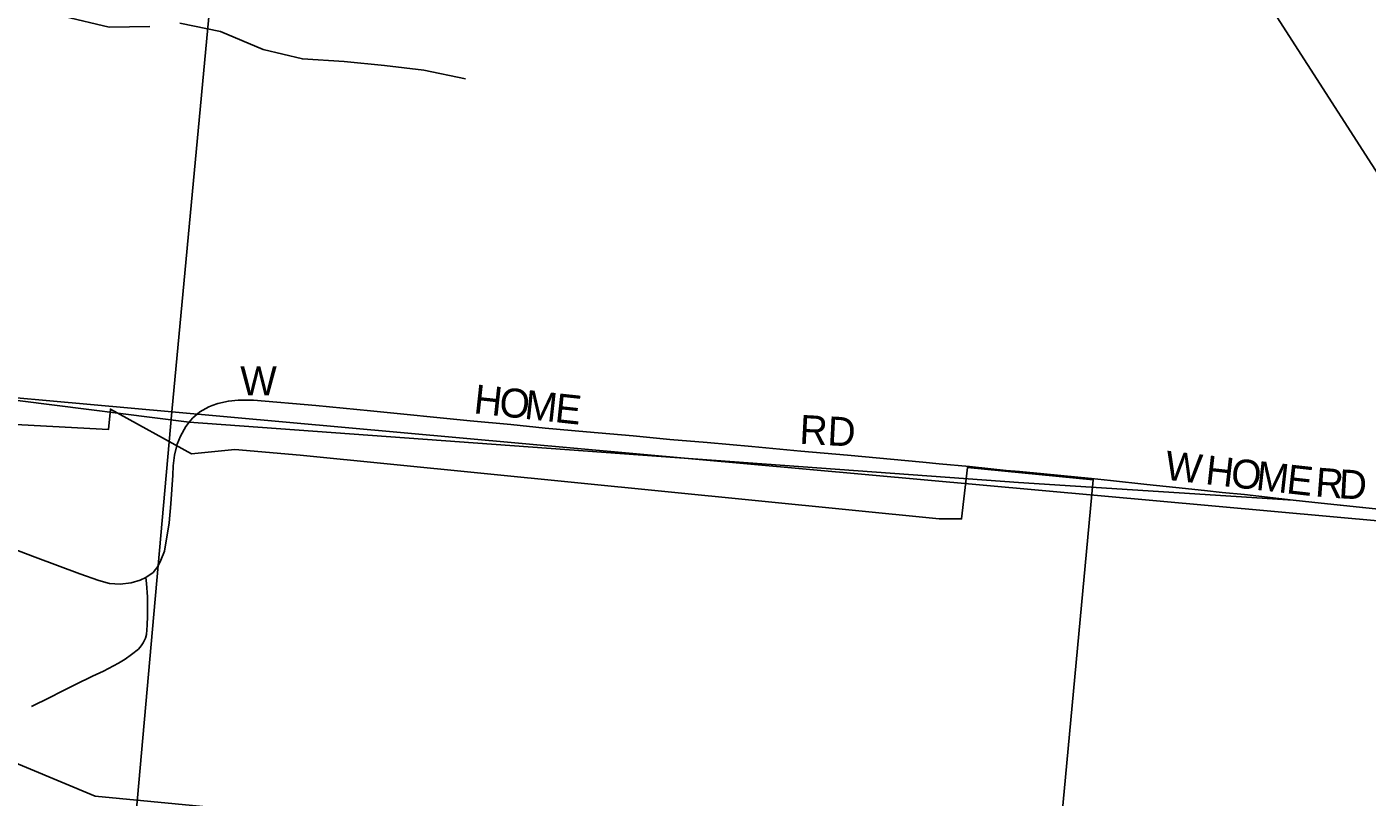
# Model space of a CAD drawing. Extents: x -209 to 4852, y 0 to 905.
# Drawn here: x 111.72 to 120.48, y 313.11 to 318.14 of the extents above; entities that cross this region are included whole.
import ezdxf

# ---------------------------------------------------------------- set-up
doc = ezdxf.new("R2010")
doc.units = 0
for name, color, linetype in [('GM_X_Airport_Location_Class_2', 7, 'Continuous'), ('GM_X_Airport_Location_Class_3', 7, 'Continuous'), ('GM_X_County_Road', 7, 'Continuous'), ('GM_X_County_Road_Text', 7, 'Continuous'), ('GM_X_Minor_Lake_Text', 7, 'Continuous'), ('GM_X_Minor_River', 7, 'Continuous'), ('GM_X_Township_Text', 7, 'Continuous'), ('GM_X_US_Location', 7, 'Continuous')]:
    doc.layers.add(name, color=color, linetype=linetype)

msp = doc.modelspace()

# ---------------------------------------------------------------- linework, layer by layer
at = {"layer": 'GM_X_Airport_Location_Class_2'}
for points in [[(112.7066, 315.4119), (112.7271, 315.4653), (112.7627, 315.5285), (112.7844, 315.5551), (112.8061, 315.5817), (112.8534, 315.6232), (112.9127, 315.6566), (112.9358, 315.6652), (112.9718, 315.6784), (113.0409, 315.6941), (113.1059, 315.7001), (113.2046, 315.7001), (113.613, 315.6646), (113.9701, 315.631), (114.6211, 315.5639), (114.8875, 315.5403), (115.1104, 315.5165), (115.3826, 315.4929), (115.6865, 315.4672), (115.9272, 315.4436), (116.1698, 315.4238), (116.4618, 315.3963), (116.7815, 315.3667), (117.0874, 315.3393), (117.5804, 315.2936), (117.6858, 315.2838)], [(118.6827, 315.1876), (118.8055, 315.1753), (119.0442, 315.1477), (119.2336, 315.1299), (119.421, 315.1102), (119.5355, 315.0964), (119.6815, 315.0826), (120.0012, 315.047), (120.1826, 315.0273), (120.4752, 314.9965)], [(120.4752, 314.9965), (120.5378, 314.9899), (120.8937, 314.9546)]]:
    msp.add_lwpolyline(points, dxfattribs=at)
at = {"layer": 'GM_X_County_Road'}
for points in [[(111.9683, 318.2075), (112.2629, 318.1369), (112.5277, 318.1424)], [(112.7246, 318.1637), (112.989, 318.1085), (113.268, 317.9925), (113.5248, 317.9299), (113.797, 317.9125), (114.0616, 317.8877), (114.3186, 317.8554), (114.5906, 317.8002)]]:
    msp.add_lwpolyline(points, dxfattribs=at)
at = {"layer": 'GM_X_County_Road_Text'}
for points in [[(109.0829, 315.6305), (109.3053, 315.5571), (109.5515, 315.4739), (109.8952, 315.3577), (110.3095, 315.2138), (110.7849, 315.046), (111.1321, 314.9178), (111.4833, 314.7857), (111.7792, 314.6732), (112.0692, 314.5647), (112.1935, 314.5212), (112.2646, 314.5016), (112.3346, 314.4966), (112.4047, 314.5055), (112.4638, 314.5232), (112.5025, 314.5407)], [(112.5025, 314.5407), (112.5497, 314.5736), (112.5793, 314.6131), (112.599, 314.6545), (112.6229, 314.7129), (112.6543, 314.8977), (112.664, 315.0214), (112.6779, 315.2088), (112.6798, 315.27), (112.6878, 315.3409), (112.7035, 315.4041), (112.7066, 315.4119)], [(117.6858, 315.2838), (117.8844, 315.2653), (118.1249, 315.2404), (118.2124, 315.2327), (118.3715, 315.2187), (118.6827, 315.1876)]]:
    msp.add_lwpolyline(points, dxfattribs=at)
at = {"layer": 'GM_X_Minor_Lake_Text'}
for points in [[(107.2603, 316.2529), (112.7844, 315.5551), (118.2045, 315.1622), (120.0011, 315.047), (120.1826, 315.0273), (120.5377, 314.9898), (121.1133, 314.9362), (121.2322, 314.9265), (121.5222, 314.903), (121.8852, 314.8695), (121.9905, 314.8608), (122.7592, 314.7906), (124.4672, 314.6133), (126.1951, 314.4491), (129.1401, 314.1754), (129.4052, 314.1536), (131.9757, 313.9154), (132.1587, 313.9009), (133.0142, 313.824), (133.1391, 313.8123), (133.2052, 313.8061), (134.6602, 313.6594)], [(134.6602, 313.6594), (133.2052, 313.8061), (133.1391, 313.8123), (133.0142, 313.824), (132.1587, 313.9009), (131.9757, 313.9154), (129.4052, 314.1536), (129.1401, 314.1754), (126.1951, 314.4491), (124.4672, 314.6133), (122.7592, 314.7906), (121.9905, 314.8608), (121.8852, 314.8695), (121.5222, 314.903), (121.2322, 314.9265), (121.1133, 314.9362), (120.5377, 314.9898), (120.1826, 315.0273), (120.0011, 315.047), (118.2045, 315.1622), (112.7844, 315.5551), (107.2603, 316.2529)]]:
    msp.add_lwpolyline(points, dxfattribs=at)
at = {"layer": 'GM_X_Minor_River'}
for points in [[(94.3326, 337.4366), (114.5439, 335.5991), (112.672, 315.6227), (92.468, 317.4452)], [(114.5439, 335.5991), (134.5435, 333.757), (132.7247, 313.81), (112.672, 315.6227)], [(112.672, 315.6227), (110.8632, 295.3198), (90.6477, 297.385), (92.468, 317.4452)], [(112.672, 315.6227), (132.7247, 313.81), (130.8333, 293.5535), (110.8632, 295.3198)]]:
    msp.add_lwpolyline(points, close=True, dxfattribs=at)
at = {"layer": 'GM_X_Township_Text'}
msp.add_lwpolyline([(111.7532, 313.6978), (111.8735, 313.757), (111.9504, 313.7965), (112.0413, 313.8418), (112.1536, 313.8951), (112.2247, 313.9287), (112.3234, 313.9819), (112.3668, 314.0076), (112.4081, 314.0372), (112.4535, 314.0726), (112.4713, 314.0944), (112.4851, 314.1141), (112.499, 314.1437), (112.5068, 314.1693), (112.5108, 314.2286), (112.5128, 314.2877), (112.5128, 314.414), (112.5068, 314.5007), (112.5025, 314.5407)], dxfattribs=at)
at = {"layer": 'GM_X_US_Location'}
msp.add_lwpolyline([(120.9351, 316.5867), (119.2539, 319.2035), (118.0094, 319.2943), (118.4128, 322.5109), (119.1218, 323.4358), (120.2008, 323.3917), (120.3814, 324.2417), (125.3272, 323.8581), (125.0634, 321.0735), (125.2247, 321.0593), (125.0436, 318.9719), (122.4347, 319.1863), (121.9624, 314.7687), (120.8706, 314.8443)], close=True, dxfattribs=at)
msp.add_lwpolyline([(111.2446, 315.5623), (112.2583, 315.5089), (112.2698, 315.641), (112.7997, 315.3481), (113.0826, 315.3767), (113.5092, 315.341), (117.6868, 314.9243), (117.8328, 314.9237), (117.8722, 315.2599), (118.6935, 315.1799), (118.4457, 312.5097), (112.1702, 313.1121), (110.4242, 313.8394)], dxfattribs=at)

# ---------------------------------------------------------------- texts
at = {"layer": 'GM_X_Airport_Location_Class_3'}
for s, height, rotation, p in [('W', 0.1894, 0.00001, (113.1185, 315.7317)), ('H', 0.1894, 353.80222, (114.6393, 315.6149)), ('O', 0.1894, 353.78049, (114.8049, 315.5969)), ('M', 0.1894, 353.8009, (114.9707, 315.5788)), ('E', 0.1894, 353.81474, (115.1695, 315.5572)), ('RD', 0.18939, 356.98902, (116.7704, 315.4149)), ('W', 0.1894, 353.57996, (119.1558, 315.1815)), ('H', 0.1894, 353.5812, (119.4208, 315.1517)), ('O', 0.1894, 353.56085, (119.5864, 315.1331)), ('M', 0.1894, 353.57791, (119.7521, 315.1144)), ('E', 0.1894, 353.5888, (119.9509, 315.092)), ('R', 0.1894, 355.56921, (120.1402, 315.0711)), ('D', 0.1894, 356.78399, (120.2941, 315.0592))]:
    msp.add_text(s, height=height, rotation=rotation, dxfattribs=at).set_placement(p)

doc.saveas('drawing.dxf')
